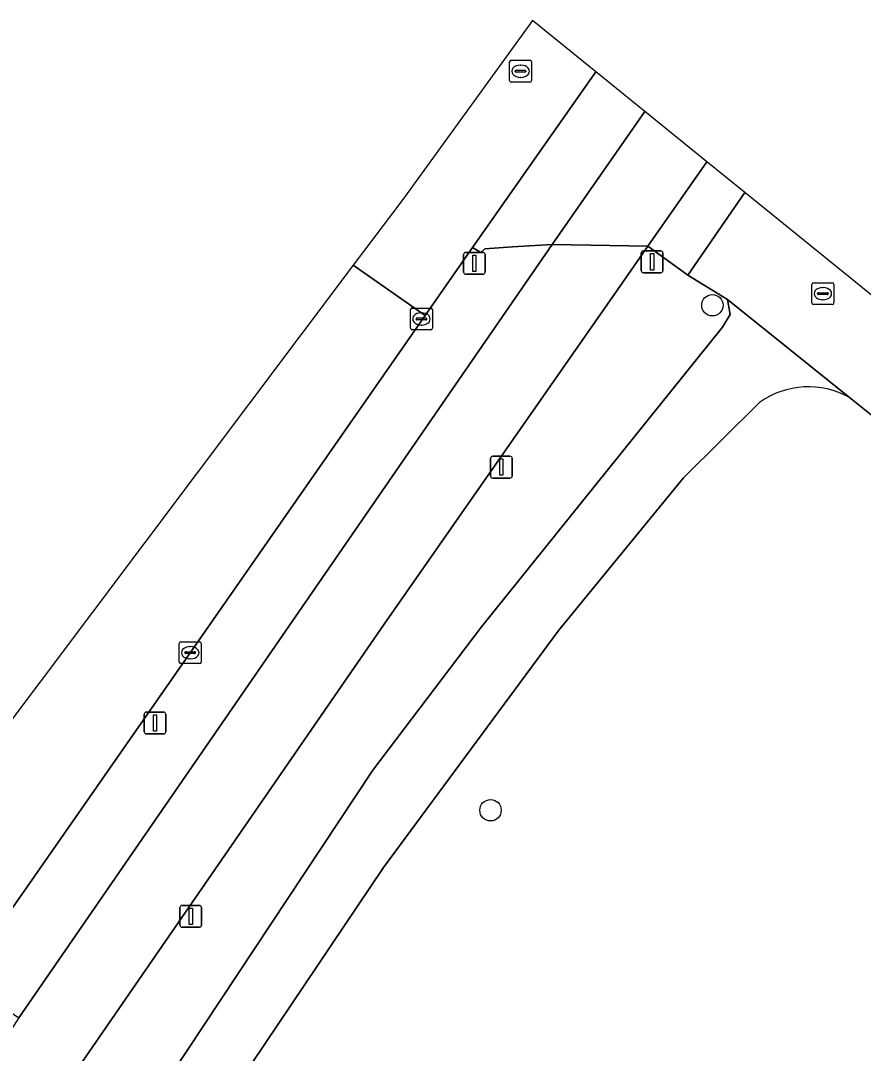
# Model space of a CAD drawing. Extents: x 159817 to 160765, y 380688 to 381638.
# Drawn here: x 160643.29 to 160681.84, y 381579.34 to 381626.58 of the extents above; entities that cross this region are included whole.
import ezdxf

# ---------------------------------------------------------------- set-up
doc = ezdxf.new("R2010")
doc.units = 0
for name, color, linetype in [('IMGEO_Berm_groen', 7, 'Continuous'), ('IMGEO_Boom', 7, 'Continuous'), ('IMGEO_Fietspad_gesloten', 7, 'Continuous'), ('IMGEO_Fietspad_open', 7, 'Continuous'), ('IMGEO_Groenvoorziening', 7, 'Continuous'), ('IMGEO_Kolk', 7, 'Continuous'), ('IMGEO_Lichtmast', 7, 'Continuous'), ('IMGEO_Rijbaan_lokaal_gesloten', 7, 'Continuous'), ('IMGEO_Rijbaan_lokaal_open', 7, 'Continuous'), ('IMGEO_Rioolput', 7, 'Continuous'), ('IMGEO_Verkeersbordpaal', 7, 'Continuous'), ('IMGEO_Voetpad_gesloten', 7, 'Continuous'), ('IMGEO_Voetpad_open', 7, 'Continuous')]:
    doc.layers.add(name, color=color, linetype=linetype)

msp = doc.modelspace()

# ---------------------------------------------------------------- linework, layer by layer
at = {"layer": 'IMGEO_Berm_groen'}
for points in [[(160667.606, 381616.349), (160665.783, 381616.238), (160664.521, 381616.147), (160664.331, 381615.975), (160663.963, 381616.206), (160661.798, 381613.098), (160643.585, 381586.952), (160641.054, 381583.351), (160640.887, 381583.105)], [(160641.038, 381582.442), (160643.207, 381580.954), (160667.606, 381616.349)]]:
    msp.add_lwpolyline(points, dxfattribs=at)
msp.add_lwpolyline([(160675.396, 381612.555), (160675.748, 381613.145), (160675.621, 381613.821), (160673.802, 381614.934), (160671.981, 381616.265), (160670.589, 381614.269), (160659.915, 381598.965), (160646.116, 381578.958), (160649.134, 381576.793), (160649.315, 381577.068), (160659.399, 381592.284), (160664.368, 381598.85)], close=True, dxfattribs=at)
at = {"layer": 'IMGEO_Boom'}
for centre in [(160674.932, 381613.564), (160664.78, 381590.46)]:
    msp.add_circle(centre, 0.489, dxfattribs=at)
at = {"layer": 'IMGEO_Fietspad_gesloten'}
msp.add_lwpolyline([(160633.063, 381560.215), (160644.372, 381576.434), (160646.116, 381578.958), (160659.915, 381598.965), (160670.589, 381614.269), (160671.981, 381616.265), (160667.606, 381616.349), (160643.207, 381580.954), (160641.522, 381578.427), (160628.741, 381559.994)], dxfattribs=at)
at = {"layer": 'IMGEO_Fietspad_open'}
msp.add_lwpolyline([(160671.838, 381622.426), (160667.606, 381616.349), (160671.981, 381616.265), (160674.671, 381620.13), (160674.671, 381620.13)], close=True, dxfattribs=at)
at = {"layer": 'IMGEO_Groenvoorziening'}
for points in [[(160677.086, 381609.116), (160673.608, 381605.673), (160667.91, 381598.7), (160659.881, 381587.843), (160652.069, 381576.204), (160648.919, 381570.95), (160644.907, 381563.465), (160654.506, 381562.355), (160656.671, 381562.255), (160658.795, 381562.689), (160659.906, 381563.27), (160664.895, 381565.122), (160669.569, 381566.38), (160674.34, 381567.201), (160680.308, 381567.966), (160691.12, 381568.287), (160691.637, 381568.56), (160691.73, 381569.137), (160688.831, 381580.116), (160687.71, 381579.713), (160686.81, 381582.963), (160688.003, 381583.249), (160685.494, 381592.751)], [(160686.467, 381605.127), (160681.209, 381609.342)]]:
    msp.add_lwpolyline(points, dxfattribs=at)
msp.add_arc((160679.326, 381605.975), 3.858, 60.7855, 125.4895, dxfattribs=at)
at = {"layer": 'IMGEO_Kolk'}
for p, q in [((160661.12, 381612.51), (160661.12, 381613.362)), ((160661.195, 381613.436), (160662.047, 381613.436)), ((160662.121, 381613.362), (160662.121, 381612.51)), ((160661.379, 381612.93), (160661.379, 381612.942)), ((160661.817, 381612.893), (160661.419, 381612.893)), ((160661.422, 381612.979), (160661.82, 381612.979)), ((160661.608, 381613.216), (160661.633, 381613.216)), ((160661.863, 381612.942), (160661.863, 381612.93)), ((160662.047, 381612.436), (160661.195, 381612.436)), ((160661.631, 381612.656), (160661.606, 381612.656)), ((160650.543, 381597.239), (160650.543, 381598.091)), ((160650.618, 381598.165), (160651.47, 381598.165)), ((160651.031, 381597.945), (160651.056, 381597.945)), ((160651.544, 381598.091), (160651.544, 381597.239)), ((160650.802, 381597.659), (160650.802, 381597.671)), ((160651.24, 381597.622), (160650.842, 381597.622)), ((160650.845, 381597.708), (160651.243, 381597.708)), ((160651.054, 381597.385), (160651.029, 381597.385)), ((160651.286, 381597.671), (160651.286, 381597.659)), ((160651.47, 381597.165), (160650.618, 381597.165))]:
    msp.add_line(p, q, dxfattribs=at)
for points in [[(160661.12, 381612.51), (160661.12, 381613.362)], [(160661.195, 381613.436), (160662.047, 381613.436)], [(160662.121, 381613.362), (160662.121, 381612.51)], [(160662.047, 381612.436), (160661.195, 381612.436)], [(160650.543, 381597.239), (160650.543, 381598.091)], [(160650.618, 381598.165), (160651.47, 381598.165)], [(160651.544, 381598.091), (160651.544, 381597.239)], [(160651.47, 381597.165), (160650.618, 381597.165)]]:
    msp.add_lwpolyline(points, dxfattribs=at)
for centre, radius, start, end in [((160661.197, 381613.36), 0.0765, 91.552, 178.448), ((160661.197, 381613.36), 0.0765, 91.552, 178.448), ((160662.045, 381613.36), 0.0765, 1.552, 88.448), ((160662.045, 381613.36), 0.0765, 1.552, 88.448), ((160661.419, 381612.939), 0.0403, 85.8775, 175.7526), ((160661.416, 381612.929), 0.0366, 178.938, 274.7102), ((160661.82, 381612.936), 0.043, 264.8664, 352.4533), ((160661.824, 381612.941), 0.0386, 1.7309, 96.639), ((160661.197, 381612.512), 0.0765, 181.552, 268.448), ((160661.197, 381612.512), 0.0765, 181.552, 268.448), ((160662.045, 381612.512), 0.0765, 271.552, 358.448), ((160662.045, 381612.512), 0.0765, 271.552, 358.448), ((160650.62, 381598.089), 0.0765, 91.552, 178.448), ((160650.62, 381598.089), 0.0765, 91.552, 178.448), ((160651.468, 381598.089), 0.0765, 1.552, 88.448), ((160651.468, 381598.089), 0.0765, 1.552, 88.448), ((160650.842, 381597.668), 0.0403, 85.8775, 175.7526), ((160650.839, 381597.658), 0.0366, 178.938, 274.7102), ((160651.243, 381597.665), 0.043, 264.8664, 352.4533), ((160651.247, 381597.67), 0.0386, 1.7309, 96.639), ((160650.62, 381597.241), 0.0765, 181.552, 268.448), ((160650.62, 381597.241), 0.0765, 181.552, 268.448), ((160651.468, 381597.241), 0.0765, 271.552, 358.448), ((160651.468, 381597.241), 0.0765, 271.552, 358.448)]:
    msp.add_arc(centre, radius, start, end, dxfattribs=at)
for centre, major_axis, ratio, start_param, end_param in [((160661.607, 381612.936), (-0.387, 0.002), 0.722429, 4.712389, 7.853982), ((160661.632, 381612.936), (-0.39, 0.002), 0.717154, 1.570796, 4.712389), ((160651.03, 381597.665), (-0.387, 0.002), 0.722429, 4.712389, 7.853982), ((160651.055, 381597.665), (-0.39, 0.002), 0.717154, 1.570796, 4.712389)]:
    msp.add_ellipse(centre, major_axis=major_axis, ratio=ratio, start_param=start_param, end_param=end_param, dxfattribs=at)
at = {"layer": 'IMGEO_Lichtmast'}
for p, q in [((160671.679, 381615.149), (160671.679, 381615.949)), ((160671.679, 381615.949), (160671.679, 381615.149)), ((160671.779, 381616.049), (160672.569, 381616.049)), ((160672.569, 381616.049), (160671.779, 381616.049)), ((160672.669, 381615.949), (160672.669, 381615.149)), ((160672.669, 381615.149), (160672.669, 381615.949)), ((160672.569, 381615.049), (160671.779, 381615.049)), ((160671.779, 381615.049), (160672.569, 381615.049)), ((160664.781, 381605.756), (160664.781, 381606.556)), ((160664.781, 381606.556), (160664.781, 381605.756)), ((160664.881, 381606.656), (160665.671, 381606.656)), ((160665.671, 381606.656), (160664.881, 381606.656)), ((160665.771, 381606.556), (160665.771, 381605.756)), ((160665.771, 381605.756), (160665.771, 381606.556)), ((160665.671, 381605.656), (160664.881, 381605.656)), ((160664.881, 381605.656), (160665.671, 381605.656)), ((160649.037, 381594.949), (160649.827, 381594.949)), ((160649.827, 381594.949), (160649.037, 381594.949)), ((160648.937, 381594.049), (160648.937, 381594.849)), ((160648.937, 381594.849), (160648.937, 381594.049)), ((160649.927, 381594.849), (160649.927, 381594.049)), ((160649.927, 381594.049), (160649.927, 381594.849)), ((160649.827, 381593.949), (160649.037, 381593.949)), ((160649.037, 381593.949), (160649.827, 381593.949)), ((160650.571, 381585.204), (160650.571, 381586.004)), ((160650.571, 381586.004), (160650.571, 381585.204)), ((160650.671, 381586.104), (160651.461, 381586.104)), ((160651.461, 381586.104), (160650.671, 381586.104)), ((160651.561, 381586.004), (160651.561, 381585.204)), ((160651.561, 381585.204), (160651.561, 381586.004)), ((160651.461, 381585.104), (160650.671, 381585.104)), ((160650.671, 381585.104), (160651.461, 381585.104))]:
    msp.add_line(p, q, dxfattribs=at)
for points in [[(160672.099, 381615.924), (160672.249, 381615.924), (160672.249, 381615.174), (160672.099, 381615.174), (160672.099, 381615.924)], [(160665.201, 381606.531), (160665.351, 381606.531), (160665.351, 381605.781), (160665.201, 381605.781), (160665.201, 381606.531)], [(160649.357, 381594.824), (160649.507, 381594.824), (160649.507, 381594.074), (160649.357, 381594.074), (160649.357, 381594.824)], [(160650.991, 381585.979), (160651.141, 381585.979), (160651.141, 381585.229), (160650.991, 381585.229), (160650.991, 381585.979)]]:
    msp.add_lwpolyline(points, dxfattribs=at)
for centre, start, end in [((160671.779, 381615.949), 90, 180), ((160671.779, 381615.949), 90, 180), ((160672.569, 381615.949), 0, 90), ((160672.569, 381615.949), 360, 90), ((160671.779, 381615.149), 180, 270), ((160671.779, 381615.149), 180, 270), ((160672.569, 381615.149), 270, 0), ((160672.569, 381615.149), 270, 0), ((160664.881, 381606.556), 90, 180), ((160664.881, 381606.556), 90, 180), ((160665.671, 381606.556), 0, 90), ((160665.671, 381606.556), 360, 90), ((160664.881, 381605.756), 180, 270), ((160664.881, 381605.756), 180, 270), ((160665.671, 381605.756), 270, 0), ((160665.671, 381605.756), 270, 0), ((160649.037, 381594.849), 90, 180), ((160649.037, 381594.849), 90, 180), ((160649.827, 381594.849), 0, 90), ((160649.827, 381594.849), 360, 90), ((160649.037, 381594.049), 180, 270), ((160649.037, 381594.049), 180, 270), ((160649.827, 381594.049), 270, 0), ((160649.827, 381594.049), 270, 0), ((160650.671, 381586.004), 90, 180), ((160650.671, 381586.004), 90, 180), ((160651.461, 381586.004), 0, 90), ((160651.461, 381586.004), 360, 90), ((160650.671, 381585.204), 180, 270), ((160650.671, 381585.204), 180, 270), ((160651.461, 381585.204), 270, 0), ((160651.461, 381585.204), 270, 0)]:
    msp.add_arc(centre, 0.1, start, end, dxfattribs=at)
at = {"layer": 'IMGEO_Rijbaan_lokaal_gesloten'}
msp.add_lwpolyline([(160745.021, 381561.016), (160721.963, 381581.813), (160676.41, 381618.721), (160676.41, 381618.721), (160673.802, 381614.934), (160675.621, 381613.821), (160681.209, 381609.342), (160686.467, 381605.127), (160689.891, 381602.382), (160692.244, 381600.362), (160715.493, 381581.686), (160724.837, 381574.187), (160729.416, 381570.474), (160732.575, 381567.83), (160737.347, 381564.915), (160744.264, 381560.078)], close=True, dxfattribs=at)
msp.add_lwpolyline([(160637.727, 381578.545), (160638.671, 381579.884), (160640.887, 381583.105), (160641.054, 381583.351), (160643.585, 381586.952), (160661.798, 381613.098), (160658.503, 381615.393), (160658.503, 381615.393), (160641.773, 381593.142), (160616.012, 381558.879), (160585.565, 381539.154), (160566.715, 381534.768)], dxfattribs=at)
at = {"layer": 'IMGEO_Rijbaan_lokaal_open'}
msp.add_lwpolyline([(160669.597, 381624.241), (160666.707, 381626.583), (160660.767, 381618.405), (160658.503, 381615.393), (160658.503, 381615.393), (160661.798, 381613.098), (160663.963, 381616.206), (160669.597, 381624.241), (160669.597, 381624.241)], dxfattribs=at)
msp.add_lwpolyline([(160674.671, 381620.13), (160674.671, 381620.13), (160671.981, 381616.265), (160673.802, 381614.934), (160676.41, 381618.721), (160676.41, 381618.721)], close=True, dxfattribs=at)
at = {"layer": 'IMGEO_Rioolput'}
for p, q in [((160665.654, 381623.842), (160665.654, 381624.694)), ((160665.729, 381624.768), (160666.581, 381624.768)), ((160666.655, 381624.694), (160666.655, 381623.842)), ((160665.913, 381624.262), (160665.913, 381624.274)), ((160666.351, 381624.225), (160665.953, 381624.225)), ((160665.956, 381624.311), (160666.354, 381624.311)), ((160666.142, 381624.548), (160666.167, 381624.548)), ((160666.397, 381624.274), (160666.397, 381624.262)), ((160666.581, 381623.768), (160665.729, 381623.768)), ((160666.165, 381623.988), (160666.14, 381623.988)), ((160679.484, 381613.667), (160679.484, 381614.519)), ((160679.559, 381614.593), (160680.411, 381614.593)), ((160679.972, 381614.373), (160679.997, 381614.373)), ((160680.485, 381614.519), (160680.485, 381613.667)), ((160679.743, 381614.087), (160679.743, 381614.099)), ((160680.181, 381614.05), (160679.783, 381614.05)), ((160679.786, 381614.136), (160680.184, 381614.136)), ((160679.995, 381613.813), (160679.97, 381613.813)), ((160680.227, 381614.099), (160680.227, 381614.087)), ((160680.411, 381613.593), (160679.559, 381613.593))]:
    msp.add_line(p, q, dxfattribs=at)
for points in [[(160665.654, 381623.842), (160665.654, 381624.694)], [(160665.729, 381624.768), (160666.581, 381624.768)], [(160666.655, 381624.694), (160666.655, 381623.842)], [(160666.581, 381623.768), (160665.729, 381623.768)], [(160679.484, 381613.667), (160679.484, 381614.519)], [(160679.559, 381614.593), (160680.411, 381614.593)], [(160680.485, 381614.519), (160680.485, 381613.667)], [(160680.411, 381613.593), (160679.559, 381613.593)]]:
    msp.add_lwpolyline(points, dxfattribs=at)
for centre, radius, start, end in [((160665.731, 381624.692), 0.0765, 91.552, 178.448), ((160665.731, 381624.692), 0.0765, 91.552, 178.448), ((160666.579, 381624.692), 0.0765, 1.552, 88.448), ((160666.579, 381624.692), 0.0765, 1.552, 88.448), ((160665.953, 381624.271), 0.0403, 85.8775, 175.7526), ((160665.95, 381624.261), 0.0366, 178.938, 274.7102), ((160666.354, 381624.268), 0.043, 264.8664, 352.4533), ((160666.358, 381624.273), 0.0386, 1.7309, 96.639), ((160665.731, 381623.844), 0.0765, 181.552, 268.448), ((160665.731, 381623.844), 0.0765, 181.552, 268.448), ((160666.579, 381623.844), 0.0765, 271.552, 358.448), ((160666.579, 381623.844), 0.0765, 271.552, 358.448), ((160679.561, 381614.517), 0.0765, 91.552, 178.448), ((160679.561, 381614.517), 0.0765, 91.552, 178.448), ((160680.409, 381614.517), 0.0765, 1.552, 88.448), ((160680.409, 381614.517), 0.0765, 1.552, 88.448), ((160679.783, 381614.096), 0.0403, 85.8775, 175.7526), ((160679.78, 381614.086), 0.0366, 178.938, 274.7102), ((160680.184, 381614.093), 0.043, 264.8664, 352.4533), ((160680.188, 381614.098), 0.0386, 1.7309, 96.639), ((160679.561, 381613.669), 0.0765, 181.552, 268.448), ((160679.561, 381613.669), 0.0765, 181.552, 268.448), ((160680.409, 381613.669), 0.0765, 271.552, 358.448), ((160680.409, 381613.669), 0.0765, 271.552, 358.448)]:
    msp.add_arc(centre, radius, start, end, dxfattribs=at)
for centre, major_axis, ratio, start_param, end_param in [((160666.141, 381624.268), (-0.387, 0.002), 0.722429, 4.712389, 7.853982), ((160666.166, 381624.268), (-0.39, 0.002), 0.717154, 1.570796, 4.712389), ((160679.971, 381614.093), (-0.387, 0.002), 0.722429, 4.712389, 7.853982), ((160679.996, 381614.093), (-0.39, 0.002), 0.717154, 1.570796, 4.712389)]:
    msp.add_ellipse(centre, major_axis=major_axis, ratio=ratio, start_param=start_param, end_param=end_param, dxfattribs=at)
at = {"layer": 'IMGEO_Verkeersbordpaal'}
for p, q in [((160663.545, 381615.08), (160663.545, 381615.88)), ((160663.545, 381615.88), (160663.545, 381615.08)), ((160663.645, 381615.98), (160664.435, 381615.98)), ((160664.435, 381615.98), (160663.645, 381615.98)), ((160664.535, 381615.88), (160664.535, 381615.08)), ((160664.535, 381615.08), (160664.535, 381615.88)), ((160664.435, 381614.98), (160663.645, 381614.98)), ((160663.645, 381614.98), (160664.435, 381614.98))]:
    msp.add_line(p, q, dxfattribs=at)
msp.add_lwpolyline([(160663.965, 381615.855), (160664.115, 381615.855), (160664.115, 381615.105), (160663.965, 381615.105), (160663.965, 381615.855)], dxfattribs=at)
for centre, start, end in [((160663.645, 381615.88), 90, 180), ((160663.645, 381615.88), 90, 180), ((160664.435, 381615.88), 0, 90), ((160664.435, 381615.88), 360, 90), ((160663.645, 381615.08), 180, 270), ((160663.645, 381615.08), 180, 270), ((160664.435, 381615.08), 270, 0), ((160664.435, 381615.08), 270, 0)]:
    msp.add_arc(centre, 0.1, start, end, dxfattribs=at)
at = {"layer": 'IMGEO_Voetpad_gesloten'}
for points in [[(160681.209, 381609.342), (160675.621, 381613.821), (160675.748, 381613.145), (160675.396, 381612.555), (160664.368, 381598.85), (160659.399, 381592.284), (160649.315, 381577.068), (160649.134, 381576.793), (160647.527, 381574.31), (160642.302, 381564.579), (160628.772, 381538.419), (160625.22, 381530.951), (160623.008, 381525.694), (160621.681, 381522.33), (160620.514, 381520.154), (160614.815, 381504.408), (160613.252, 381500), (160607.958, 381485.071)], [(160643.365, 381560.584), (160644.907, 381563.465), (160648.919, 381570.95), (160652.069, 381576.204), (160659.881, 381587.843), (160667.91, 381598.7), (160673.608, 381605.673), (160677.086, 381609.116)]]:
    msp.add_lwpolyline(points, dxfattribs=at)
msp.add_arc((160679.326, 381605.975), 3.858, 60.7855, 125.4895, dxfattribs=at)
at = {"layer": 'IMGEO_Voetpad_open'}
msp.add_lwpolyline([(160671.838, 381622.426), (160669.597, 381624.241), (160669.597, 381624.241), (160663.963, 381616.206), (160664.331, 381615.975), (160664.521, 381616.147), (160665.783, 381616.238), (160667.606, 381616.349)], close=True, dxfattribs=at)

doc.saveas('drawing.dxf')
